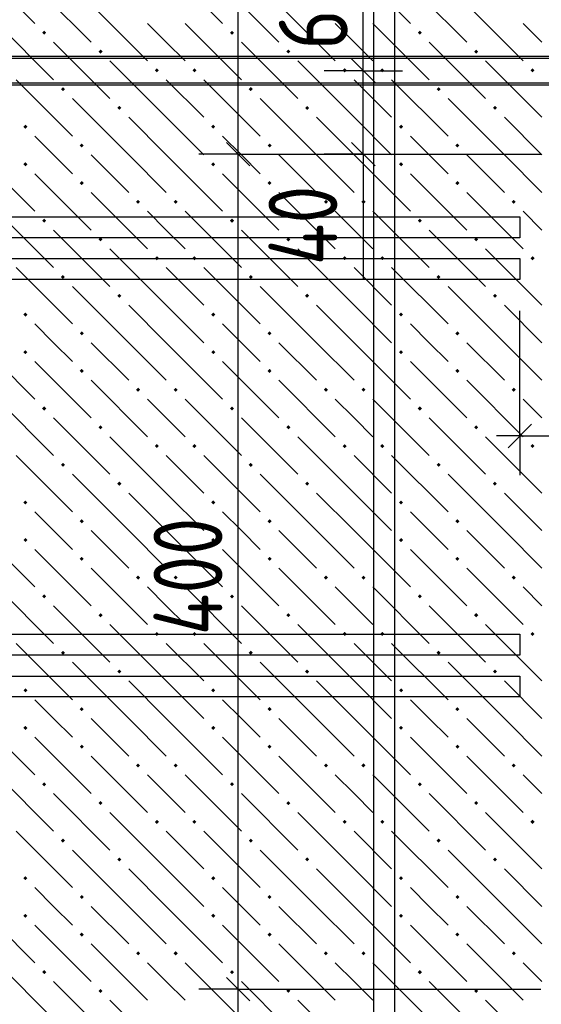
# Model space of a CAD drawing. Header units: millimetres. Extents: x 40580 to 1168286, y -220995 to 81020.
# Tile 272 of 419: x 720646 to 722313, y -94821 to -91677. Entities that reach past the tile are written whole.
import ezdxf

# ---------------------------------------------------------------- set-up
doc = ezdxf.new("R2010")
doc.units = ezdxf.units.MM
for name, color, linetype, lineweight in [('Standard', 7, 'Continuous', 25), ('ЖБ Перекрытие верхний уровень', 7, 'Continuous', 35), ('Ребро вкладыша арматура S1', 52, 'Continuous', 25), ('Фоновоя арматура Х1', 52, 'Continuous', 25)]:
    doc.layers.add(name, color=color, linetype=linetype, lineweight=lineweight)
doc.layers.add('Размерная выноска', color=7, linetype='Continuous')
doc.styles.add('GOST 2.304-81', font='txt')

msp = doc.modelspace()

# ---------------------------------------------------------------- hatches: boundary and pattern name
at = {"layer": 'ЖБ Перекрытие верхний уровень', "linetype": 'Continuous', "lineweight": -3, "transparency": 33554687}
for points in [[(720718.1, -91718.5), (720724.6, -91712), (720731.1, -91718.5), (720724.6, -91725)], [(721318.1, -91718.5), (721324.6, -91712), (721331.1, -91718.5), (721324.6, -91725)], [(721918.1, -91718.5), (721924.6, -91712), (721931.1, -91718.5), (721924.6, -91725)], [(720898.1, -91778.5), (720904.6, -91772), (720911.1, -91778.5), (720904.6, -91785)], [(721498.1, -91778.5), (721504.6, -91772), (721511.1, -91778.5), (721504.6, -91785)], [(722098.1, -91778.5), (722104.6, -91772), (722111.1, -91778.5), (722104.6, -91785)], [(721078.1, -91838.5), (721084.6, -91832), (721091.1, -91838.5), (721084.6, -91845)], [(721198.1, -91838.5), (721204.6, -91832), (721211.1, -91838.5), (721204.6, -91845)], [(721678.1, -91838.5), (721684.6, -91832), (721691.1, -91838.5), (721684.6, -91845)], [(721798.1, -91838.5), (721804.6, -91832), (721811.1, -91838.5), (721804.6, -91845)], [(722278.1, -91838.5), (722284.6, -91832), (722291.1, -91838.5), (722284.6, -91845)], [(720778.1, -91898.5), (720784.6, -91892), (720791.1, -91898.5), (720784.6, -91905)], [(721378.1, -91898.5), (721384.6, -91892), (721391.1, -91898.5), (721384.6, -91905)], [(721978.1, -91898.5), (721984.6, -91892), (721991.1, -91898.5), (721984.6, -91905)], [(720958.1, -91958.5), (720964.6, -91952), (720971.1, -91958.5), (720964.6, -91965)], [(721558.1, -91958.5), (721564.6, -91952), (721571.1, -91958.5), (721564.6, -91965)], [(722158.1, -91958.5), (722164.6, -91952), (722171.1, -91958.5), (722164.6, -91965)], [(720658.1, -92018.5), (720664.6, -92012), (720671.1, -92018.5), (720664.6, -92025)], [(721258.1, -92018.5), (721264.6, -92012), (721271.1, -92018.5), (721264.6, -92025)], [(721858.1, -92018.5), (721864.6, -92012), (721871.1, -92018.5), (721864.6, -92025)], [(720838.1, -92078.5), (720844.6, -92072), (720851.1, -92078.5), (720844.6, -92085)], [(721438.1, -92078.5), (721444.6, -92072), (721451.1, -92078.5), (721444.6, -92085)], [(722038.1, -92078.5), (722044.6, -92072), (722051.1, -92078.5), (722044.6, -92085)], [(720658.1, -92138.5), (720664.6, -92132), (720671.1, -92138.5), (720664.6, -92145)], [(721258.1, -92138.5), (721264.6, -92132), (721271.1, -92138.5), (721264.6, -92145)], [(721858.1, -92138.5), (721864.6, -92132), (721871.1, -92138.5), (721864.6, -92145)], [(720838.1, -92198.5), (720844.6, -92192), (720851.1, -92198.5), (720844.6, -92205)], [(721438.1, -92198.5), (721444.6, -92192), (721451.1, -92198.5), (721444.6, -92205)], [(722038.1, -92198.5), (722044.6, -92192), (722051.1, -92198.5), (722044.6, -92205)], [(721018.1, -92258.5), (721024.6, -92252), (721031.1, -92258.5), (721024.6, -92265)], [(721138.1, -92258.5), (721144.6, -92252), (721151.1, -92258.5), (721144.6, -92265)], [(721618.1, -92258.5), (721624.6, -92252), (721631.1, -92258.5), (721624.6, -92265)], [(721738.1, -92258.5), (721744.6, -92252), (721751.1, -92258.5), (721744.6, -92265)], [(722218.1, -92258.5), (722224.6, -92252), (722231.1, -92258.5), (722224.6, -92265)], [(720718.1, -92318.5), (720724.6, -92312), (720731.1, -92318.5), (720724.6, -92325)], [(721318.1, -92318.5), (721324.6, -92312), (721331.1, -92318.5), (721324.6, -92325)], [(721918.1, -92318.5), (721924.6, -92312), (721931.1, -92318.5), (721924.6, -92325)], [(720898.1, -92378.5), (720904.6, -92372), (720911.1, -92378.5), (720904.6, -92385)], [(721498.1, -92378.5), (721504.6, -92372), (721511.1, -92378.5), (721504.6, -92385)], [(722098.1, -92378.5), (722104.6, -92372), (722111.1, -92378.5), (722104.6, -92385)], [(721078.1, -92438.5), (721084.6, -92432), (721091.1, -92438.5), (721084.6, -92445)], [(721198.1, -92438.5), (721204.6, -92432), (721211.1, -92438.5), (721204.6, -92445)], [(721678.1, -92438.5), (721684.6, -92432), (721691.1, -92438.5), (721684.6, -92445)], [(721798.1, -92438.5), (721804.6, -92432), (721811.1, -92438.5), (721804.6, -92445)], [(722278.1, -92438.5), (722284.6, -92432), (722291.1, -92438.5), (722284.6, -92445)], [(720778.1, -92498.5), (720784.6, -92492), (720791.1, -92498.5), (720784.6, -92505)], [(721378.1, -92498.5), (721384.6, -92492), (721391.1, -92498.5), (721384.6, -92505)], [(721978.1, -92498.5), (721984.6, -92492), (721991.1, -92498.5), (721984.6, -92505)], [(720958.1, -92558.5), (720964.6, -92552), (720971.1, -92558.5), (720964.6, -92565)], [(721558.1, -92558.5), (721564.6, -92552), (721571.1, -92558.5), (721564.6, -92565)], [(722158.1, -92558.5), (722164.6, -92552), (722171.1, -92558.5), (722164.6, -92565)], [(720658.1, -92618.5), (720664.6, -92612), (720671.1, -92618.5), (720664.6, -92625)], [(721258.1, -92618.5), (721264.6, -92612), (721271.1, -92618.5), (721264.6, -92625)], [(721858.1, -92618.5), (721864.6, -92612), (721871.1, -92618.5), (721864.6, -92625)], [(720838.1, -92678.5), (720844.6, -92672), (720851.1, -92678.5), (720844.6, -92685)], [(721438.1, -92678.5), (721444.6, -92672), (721451.1, -92678.5), (721444.6, -92685)], [(722038.1, -92678.5), (722044.6, -92672), (722051.1, -92678.5), (722044.6, -92685)], [(720658.1, -92738.5), (720664.6, -92732), (720671.1, -92738.5), (720664.6, -92745)], [(721258.1, -92738.5), (721264.6, -92732), (721271.1, -92738.5), (721264.6, -92745)], [(721858.1, -92738.5), (721864.6, -92732), (721871.1, -92738.5), (721864.6, -92745)], [(720838.1, -92798.5), (720844.6, -92792), (720851.1, -92798.5), (720844.6, -92805)], [(721438.1, -92798.5), (721444.6, -92792), (721451.1, -92798.5), (721444.6, -92805)], [(722038.1, -92798.5), (722044.6, -92792), (722051.1, -92798.5), (722044.6, -92805)], [(721018.1, -92858.5), (721024.6, -92852), (721031.1, -92858.5), (721024.6, -92865)], [(721138.1, -92858.5), (721144.6, -92852), (721151.1, -92858.5), (721144.6, -92865)], [(721618.1, -92858.5), (721624.6, -92852), (721631.1, -92858.5), (721624.6, -92865)], [(721738.1, -92858.5), (721744.6, -92852), (721751.1, -92858.5), (721744.6, -92865)], [(722218.1, -92858.5), (722224.6, -92852), (722231.1, -92858.5), (722224.6, -92865)], [(720718.1, -92918.5), (720724.6, -92912), (720731.1, -92918.5), (720724.6, -92925)], [(721318.1, -92918.5), (721324.6, -92912), (721331.1, -92918.5), (721324.6, -92925)], [(721918.1, -92918.5), (721924.6, -92912), (721931.1, -92918.5), (721924.6, -92925)], [(720898.1, -92978.5), (720904.6, -92972), (720911.1, -92978.5), (720904.6, -92985)], [(721498.1, -92978.5), (721504.6, -92972), (721511.1, -92978.5), (721504.6, -92985)], [(722098.1, -92978.5), (722104.6, -92972), (722111.1, -92978.5), (722104.6, -92985)], [(721078.1, -93038.5), (721084.6, -93032), (721091.1, -93038.5), (721084.6, -93045)], [(721198.1, -93038.5), (721204.6, -93032), (721211.1, -93038.5), (721204.6, -93045)], [(721678.1, -93038.5), (721684.6, -93032), (721691.1, -93038.5), (721684.6, -93045)], [(721798.1, -93038.5), (721804.6, -93032), (721811.1, -93038.5), (721804.6, -93045)], [(722278.1, -93038.5), (722284.6, -93032), (722291.1, -93038.5), (722284.6, -93045)], [(720778.1, -93098.5), (720784.6, -93092), (720791.1, -93098.5), (720784.6, -93105)], [(721378.1, -93098.5), (721384.6, -93092), (721391.1, -93098.5), (721384.6, -93105)], [(721978.1, -93098.5), (721984.6, -93092), (721991.1, -93098.5), (721984.6, -93105)], [(720958.1, -93158.5), (720964.6, -93152), (720971.1, -93158.5), (720964.6, -93165)], [(721558.1, -93158.5), (721564.6, -93152), (721571.1, -93158.5), (721564.6, -93165)], [(722158.1, -93158.5), (722164.6, -93152), (722171.1, -93158.5), (722164.6, -93165)], [(720658.1, -93218.5), (720664.6, -93212), (720671.1, -93218.5), (720664.6, -93225)], [(721258.1, -93218.5), (721264.6, -93212), (721271.1, -93218.5), (721264.6, -93225)], [(721858.1, -93218.5), (721864.6, -93212), (721871.1, -93218.5), (721864.6, -93225)], [(720838.1, -93278.5), (720844.6, -93272), (720851.1, -93278.5), (720844.6, -93285)], [(721438.1, -93278.5), (721444.6, -93272), (721451.1, -93278.5), (721444.6, -93285)], [(722038.1, -93278.5), (722044.6, -93272), (722051.1, -93278.5), (722044.6, -93285)], [(720658.1, -93338.5), (720664.6, -93332), (720671.1, -93338.5), (720664.6, -93345)], [(721258.1, -93338.5), (721264.6, -93332), (721271.1, -93338.5), (721264.6, -93345)], [(721858.1, -93338.5), (721864.6, -93332), (721871.1, -93338.5), (721864.6, -93345)], [(720838.1, -93398.5), (720844.6, -93392), (720851.1, -93398.5), (720844.6, -93405)], [(721438.1, -93398.5), (721444.6, -93392), (721451.1, -93398.5), (721444.6, -93405)], [(722038.1, -93398.5), (722044.6, -93392), (722051.1, -93398.5), (722044.6, -93405)], [(721018.1, -93458.5), (721024.6, -93452), (721031.1, -93458.5), (721024.6, -93465)], [(721138.1, -93458.5), (721144.6, -93452), (721151.1, -93458.5), (721144.6, -93465)], [(721618.1, -93458.5), (721624.6, -93452), (721631.1, -93458.5), (721624.6, -93465)], [(721738.1, -93458.5), (721744.6, -93452), (721751.1, -93458.5), (721744.6, -93465)], [(722218.1, -93458.5), (722224.6, -93452), (722231.1, -93458.5), (722224.6, -93465)], [(720718.1, -93518.5), (720724.6, -93512), (720731.1, -93518.5), (720724.6, -93525)], [(721318.1, -93518.5), (721324.6, -93512), (721331.1, -93518.5), (721324.6, -93525)], [(721918.1, -93518.5), (721924.6, -93512), (721931.1, -93518.5), (721924.6, -93525)], [(720898.1, -93578.5), (720904.6, -93572), (720911.1, -93578.5), (720904.6, -93585)], [(721498.1, -93578.5), (721504.6, -93572), (721511.1, -93578.5), (721504.6, -93585)], [(722098.1, -93578.5), (722104.6, -93572), (722111.1, -93578.5), (722104.6, -93585)], [(721078.1, -93638.5), (721084.6, -93632), (721091.1, -93638.5), (721084.6, -93645)], [(721198.1, -93638.5), (721204.6, -93632), (721211.1, -93638.5), (721204.6, -93645)], [(721678.1, -93638.5), (721684.6, -93632), (721691.1, -93638.5), (721684.6, -93645)], [(721798.1, -93638.5), (721804.6, -93632), (721811.1, -93638.5), (721804.6, -93645)], [(722278.1, -93638.5), (722284.6, -93632), (722291.1, -93638.5), (722284.6, -93645)], [(720778.1, -93698.5), (720784.6, -93692), (720791.1, -93698.5), (720784.6, -93705)], [(721378.1, -93698.5), (721384.6, -93692), (721391.1, -93698.5), (721384.6, -93705)], [(721978.1, -93698.5), (721984.6, -93692), (721991.1, -93698.5), (721984.6, -93705)], [(720958.1, -93758.5), (720964.6, -93752), (720971.1, -93758.5), (720964.6, -93765)], [(721558.1, -93758.5), (721564.6, -93752), (721571.1, -93758.5), (721564.6, -93765)], [(722158.1, -93758.5), (722164.6, -93752), (722171.1, -93758.5), (722164.6, -93765)], [(720658.1, -93818.5), (720664.6, -93812), (720671.1, -93818.5), (720664.6, -93825)], [(721258.1, -93818.5), (721264.6, -93812), (721271.1, -93818.5), (721264.6, -93825)], [(721858.1, -93818.5), (721864.6, -93812), (721871.1, -93818.5), (721864.6, -93825)], [(720838.1, -93878.5), (720844.6, -93872), (720851.1, -93878.5), (720844.6, -93885)], [(721438.1, -93878.5), (721444.6, -93872), (721451.1, -93878.5), (721444.6, -93885)], [(722038.1, -93878.5), (722044.6, -93872), (722051.1, -93878.5), (722044.6, -93885)], [(720658.1, -93938.5), (720664.6, -93932), (720671.1, -93938.5), (720664.6, -93945)], [(721258.1, -93938.5), (721264.6, -93932), (721271.1, -93938.5), (721264.6, -93945)], [(721858.1, -93938.5), (721864.6, -93932), (721871.1, -93938.5), (721864.6, -93945)], [(720838.1, -93998.5), (720844.6, -93992), (720851.1, -93998.5), (720844.6, -94005)], [(721438.1, -93998.5), (721444.6, -93992), (721451.1, -93998.5), (721444.6, -94005)], [(722038.1, -93998.5), (722044.6, -93992), (722051.1, -93998.5), (722044.6, -94005)], [(721018.1, -94058.5), (721024.6, -94052), (721031.1, -94058.5), (721024.6, -94065)], [(721138.1, -94058.5), (721144.6, -94052), (721151.1, -94058.5), (721144.6, -94065)], [(721618.1, -94058.5), (721624.6, -94052), (721631.1, -94058.5), (721624.6, -94065)], [(721738.1, -94058.5), (721744.6, -94052), (721751.1, -94058.5), (721744.6, -94065)], [(722218.1, -94058.5), (722224.6, -94052), (722231.1, -94058.5), (722224.6, -94065)], [(720718.1, -94118.5), (720724.6, -94112), (720731.1, -94118.5), (720724.6, -94125)], [(721318.1, -94118.5), (721324.6, -94112), (721331.1, -94118.5), (721324.6, -94125)], [(721918.1, -94118.5), (721924.6, -94112), (721931.1, -94118.5), (721924.6, -94125)], [(720898.1, -94178.5), (720904.6, -94172), (720911.1, -94178.5), (720904.6, -94185)], [(721498.1, -94178.5), (721504.6, -94172), (721511.1, -94178.5), (721504.6, -94185)], [(722098.1, -94178.5), (722104.6, -94172), (722111.1, -94178.5), (722104.6, -94185)], [(721078.1, -94238.5), (721084.6, -94232), (721091.1, -94238.5), (721084.6, -94245)], [(721198.1, -94238.5), (721204.6, -94232), (721211.1, -94238.5), (721204.6, -94245)], [(721678.1, -94238.5), (721684.6, -94232), (721691.1, -94238.5), (721684.6, -94245)], [(721798.1, -94238.5), (721804.6, -94232), (721811.1, -94238.5), (721804.6, -94245)], [(722278.1, -94238.5), (722284.6, -94232), (722291.1, -94238.5), (722284.6, -94245)], [(720778.1, -94298.5), (720784.6, -94292), (720791.1, -94298.5), (720784.6, -94305)], [(721378.1, -94298.5), (721384.6, -94292), (721391.1, -94298.5), (721384.6, -94305)], [(721978.1, -94298.5), (721984.6, -94292), (721991.1, -94298.5), (721984.6, -94305)], [(720958.1, -94358.5), (720964.6, -94352), (720971.1, -94358.5), (720964.6, -94365)], [(721558.1, -94358.5), (721564.6, -94352), (721571.1, -94358.5), (721564.6, -94365)], [(722158.1, -94358.5), (722164.6, -94352), (722171.1, -94358.5), (722164.6, -94365)], [(720658.1, -94418.5), (720664.6, -94412), (720671.1, -94418.5), (720664.6, -94425)], [(721258.1, -94418.5), (721264.6, -94412), (721271.1, -94418.5), (721264.6, -94425)], [(721858.1, -94418.5), (721864.6, -94412), (721871.1, -94418.5), (721864.6, -94425)], [(720838.1, -94478.5), (720844.6, -94472), (720851.1, -94478.5), (720844.6, -94485)], [(721438.1, -94478.5), (721444.6, -94472), (721451.1, -94478.5), (721444.6, -94485)], [(722038.1, -94478.5), (722044.6, -94472), (722051.1, -94478.5), (722044.6, -94485)], [(720658.1, -94538.5), (720664.6, -94532), (720671.1, -94538.5), (720664.6, -94545)], [(721258.1, -94538.5), (721264.6, -94532), (721271.1, -94538.5), (721264.6, -94545)], [(721858.1, -94538.5), (721864.6, -94532), (721871.1, -94538.5), (721864.6, -94545)], [(720838.1, -94598.5), (720844.6, -94592), (720851.1, -94598.5), (720844.6, -94605)], [(721438.1, -94598.5), (721444.6, -94592), (721451.1, -94598.5), (721444.6, -94605)], [(722038.1, -94598.5), (722044.6, -94592), (722051.1, -94598.5), (722044.6, -94605)], [(721018.1, -94658.5), (721024.6, -94652), (721031.1, -94658.5), (721024.6, -94665)], [(721138.1, -94658.5), (721144.6, -94652), (721151.1, -94658.5), (721144.6, -94665)], [(721618.1, -94658.5), (721624.6, -94652), (721631.1, -94658.5), (721624.6, -94665)], [(721738.1, -94658.5), (721744.6, -94652), (721751.1, -94658.5), (721744.6, -94665)], [(722218.1, -94658.5), (722224.6, -94652), (722231.1, -94658.5), (722224.6, -94665)], [(720718.1, -94718.5), (720724.6, -94712), (720731.1, -94718.5), (720724.6, -94725)], [(721318.1, -94718.5), (721324.6, -94712), (721331.1, -94718.5), (721324.6, -94725)], [(721918.1, -94718.5), (721924.6, -94712), (721931.1, -94718.5), (721924.6, -94725)], [(720898.1, -94778.5), (720904.6, -94772), (720911.1, -94778.5), (720904.6, -94785)], [(721498.1, -94778.5), (721504.6, -94772), (721511.1, -94778.5), (721504.6, -94785)], [(722098.1, -94778.5), (722104.6, -94772), (722111.1, -94778.5), (722104.6, -94785)]]:
    msp.add_hatch(color=7, dxfattribs=at).paths.add_polyline_path(points, flags=16)

# ---------------------------------------------------------------- linework, layer by layer
at = {"color": 38, "linetype": 'Continuous', "lineweight": 25, "true_color": 0x5f1e0f, "transparency": 33554687}
for points in [[(722244.1, -92372.9), (719377.4, -92372.9), (719377.4, -92306.2), (722244.1, -92306.2), (722244.1, -92372.9)], [(722244.1, -93706.2), (719377.4, -93706.2), (719377.4, -93639.6), (722244.1, -93639.6), (722244.1, -93706.2)]]:
    msp.add_lwpolyline(points, dxfattribs=at)
at = {"layer": 'Standard', "color": 7, "linetype": 'Continuous', "lineweight": -3, "transparency": 33554687}
for p, q in [((721344.1, -92106.2), (721344.1, -90772.9)), ((721744.1, -91839.6), (721744.1, -91439.6)), ((721744.1, -92106.2), (721744.1, -91839.6)), ((721344.1, -94772.9), (721344.1, -92106.2)), ((721744.1, -92106.2), (721744.1, -92181.3)), ((722244.1, -93006.2), (722169.1, -93006.2))]:
    msp.add_line(p, q, dxfattribs=at)
at = {"layer": 'Standard', "color": 7, "linetype": 'Continuous', "lineweight": 25, "transparency": 33554687}
for p, q in [((721781.6, -91877.1), (721706.6, -91802.1)), ((721381.6, -92143.8), (721306.6, -92068.7)), ((721781.6, -92143.8), (721706.6, -92068.7)), ((722206.6, -93043.8), (722281.6, -92968.7)), ((721381.6, -94810.4), (721306.6, -94735.4))]:
    msp.add_line(p, q, dxfattribs=at)
at = {"layer": 'Standard', "color": 251, "linetype": 'Continuous', "lineweight": -3, "true_color": 0x656565, "transparency": 33554687}
for p, q in [((721744.1, -91839.6), (721619.1, -91839.6)), ((721744.1, -91839.6), (721869.1, -91839.6)), ((721744.1, -91839.6), (721744.1, -91839.6)), ((721344.1, -92106.2), (721219.1, -92106.2)), ((721344.1, -92106.2), (721469.1, -92106.2)), ((721344.1, -92106.2), (722310.7, -92106.2)), ((721744.1, -92106.2), (721619.1, -92106.2)), ((721744.1, -92106.2), (721869.1, -92106.2)), ((721744.1, -92106.2), (722310.7, -92106.2)), ((722244.1, -93006.2), (722244.1, -92606.2)), ((722244.1, -93006.2), (722244.1, -92881.3)), ((722244.1, -93006.2), (722244.1, -93131.3)), ((721344.1, -94772.9), (721219.1, -94772.9)), ((721344.1, -94772.9), (721469.1, -94772.9)), ((721344.1, -94772.9), (722310.7, -94772.9))]:
    msp.add_line(p, q, dxfattribs=at)
at = {"layer": 'Standard', "color": 7, "linetype": 'Continuous', "lineweight": -3, "transparency": 33554687}
for points in [[(722244.1, -93006.2), (722403.8, -93006.2), (722403.8, -93006.2), (722410.7, -93006.2)], [(721344.1, -96106.2), (721344.1, -95734.8), (721344.1, -95734.8), (721344.1, -94772.9)]]:
    msp.add_lwpolyline(points, dxfattribs=at)
at = {"layer": 'ЖБ Перекрытие верхний уровень', "color": 9, "linetype": 'Continuous', "lineweight": -3, "true_color": 0xc7c7c7, "transparency": 33554687}
for p, q in [((720514.6, -91508.5), (720694.6, -91688.5)), ((721114.6, -91508.5), (721294.6, -91688.5)), ((721714.6, -91508.5), (721894.6, -91688.5)), ((720694.6, -91568.5), (720874.6, -91748.5)), ((721294.6, -91568.5), (721474.6, -91748.5)), ((721894.6, -91568.5), (722074.6, -91748.5)), ((720874.6, -91628.5), (721054.6, -91808.5)), ((721474.6, -91628.5), (721654.6, -91808.5)), ((722074.6, -91628.5), (722254.6, -91808.5)), ((720574.6, -91688.5), (720754.6, -91868.5)), ((721114.6, -91748.5), (721054.6, -91688.5)), ((721174.6, -91688.5), (721354.6, -91868.5)), ((721714.6, -91748.5), (721654.6, -91688.5)), ((721774.6, -91688.5), (721954.6, -91868.5)), ((722314.6, -91748.5), (722254.6, -91688.5)), ((720754.6, -91748.5), (720934.6, -91928.5)), ((721174.6, -91808.5), (721114.6, -91748.5)), ((721354.6, -91748.5), (721534.6, -91928.5)), ((721774.6, -91808.5), (721714.6, -91748.5)), ((721954.6, -91748.5), (722134.6, -91928.5)), ((721114.6, -91988.5), (720934.6, -91808.5)), ((721714.6, -91988.5), (721534.6, -91808.5)), ((722314.6, -91988.5), (722134.6, -91808.5)), ((720634.6, -91868.5), (720814.6, -92048.5)), ((721114.6, -91868.5), (721234.6, -91988.5)), ((721234.6, -91868.5), (721414.6, -92048.5)), ((721714.6, -91868.5), (721834.6, -91988.5)), ((721834.6, -91868.5), (722014.6, -92048.5)), ((720994.6, -92108.5), (720814.6, -91928.5)), ((721594.6, -92108.5), (721414.6, -91928.5)), ((722194.6, -92108.5), (722014.6, -91928.5)), ((720994.6, -91988.5), (721114.6, -92108.5)), ((721114.6, -91988.5), (721234.6, -92108.5)), ((721594.6, -91988.5), (721714.6, -92108.5)), ((721714.6, -91988.5), (721834.6, -92108.5)), ((722194.6, -91988.5), (722314.6, -92108.5)), ((720754.6, -92108.5), (720694.6, -92048.5)), ((721354.6, -92108.5), (721294.6, -92048.5)), ((721954.6, -92108.5), (721894.6, -92048.5)), ((720514.6, -92108.5), (720694.6, -92288.5)), ((720814.6, -92168.5), (720754.6, -92108.5)), ((720874.6, -92108.5), (720994.6, -92228.5)), ((720994.6, -92108.5), (721114.6, -92228.5)), ((721114.6, -92108.5), (721294.6, -92288.5)), ((721414.6, -92168.5), (721354.6, -92108.5)), ((721474.6, -92108.5), (721594.6, -92228.5)), ((721594.6, -92108.5), (721714.6, -92228.5)), ((721714.6, -92108.5), (721894.6, -92288.5)), ((722014.6, -92168.5), (721954.6, -92108.5)), ((722074.6, -92108.5), (722194.6, -92228.5)), ((722194.6, -92108.5), (722314.6, -92228.5)), ((720694.6, -92168.5), (720874.6, -92348.5)), ((721294.6, -92168.5), (721474.6, -92348.5)), ((721894.6, -92168.5), (722074.6, -92348.5)), ((720874.6, -92228.5), (721054.6, -92408.5)), ((721474.6, -92228.5), (721654.6, -92408.5)), ((722074.6, -92228.5), (722254.6, -92408.5)), ((720574.6, -92288.5), (720754.6, -92468.5)), ((721114.6, -92348.5), (721054.6, -92288.5)), ((721174.6, -92288.5), (721354.6, -92468.5)), ((721714.6, -92348.5), (721654.6, -92288.5)), ((721774.6, -92288.5), (721954.6, -92468.5)), ((722314.6, -92348.5), (722254.6, -92288.5)), ((720754.6, -92348.5), (720934.6, -92528.5)), ((721174.6, -92408.5), (721114.6, -92348.5)), ((721354.6, -92348.5), (721534.6, -92528.5)), ((721774.6, -92408.5), (721714.6, -92348.5)), ((721954.6, -92348.5), (722134.6, -92528.5)), ((721114.6, -92588.5), (720934.6, -92408.5)), ((721714.6, -92588.5), (721534.6, -92408.5)), ((722314.6, -92588.5), (722134.6, -92408.5)), ((720634.6, -92468.5), (720814.6, -92648.5)), ((721114.6, -92468.5), (721234.6, -92588.5)), ((721234.6, -92468.5), (721414.6, -92648.5)), ((721714.6, -92468.5), (721834.6, -92588.5)), ((721834.6, -92468.5), (722014.6, -92648.5)), ((720994.6, -92708.5), (720814.6, -92528.5)), ((721594.6, -92708.5), (721414.6, -92528.5)), ((722194.6, -92708.5), (722014.6, -92528.5)), ((720994.6, -92588.5), (721114.6, -92708.5)), ((721114.6, -92588.5), (721234.6, -92708.5)), ((721594.6, -92588.5), (721714.6, -92708.5)), ((721714.6, -92588.5), (721834.6, -92708.5)), ((722194.6, -92588.5), (722314.6, -92708.5)), ((720754.6, -92708.5), (720694.6, -92648.5)), ((721354.6, -92708.5), (721294.6, -92648.5)), ((721954.6, -92708.5), (721894.6, -92648.5)), ((720514.6, -92708.5), (720694.6, -92888.5)), ((720814.6, -92768.5), (720754.6, -92708.5)), ((720874.6, -92708.5), (720994.6, -92828.5)), ((720994.6, -92708.5), (721114.6, -92828.5)), ((721114.6, -92708.5), (721294.6, -92888.5)), ((721414.6, -92768.5), (721354.6, -92708.5)), ((721474.6, -92708.5), (721594.6, -92828.5)), ((721594.6, -92708.5), (721714.6, -92828.5)), ((721714.6, -92708.5), (721894.6, -92888.5)), ((722014.6, -92768.5), (721954.6, -92708.5)), ((722074.6, -92708.5), (722194.6, -92828.5)), ((722194.6, -92708.5), (722314.6, -92828.5)), ((720694.6, -92768.5), (720874.6, -92948.5)), ((721294.6, -92768.5), (721474.6, -92948.5)), ((721894.6, -92768.5), (722074.6, -92948.5)), ((720874.6, -92828.5), (721054.6, -93008.5)), ((721474.6, -92828.5), (721654.6, -93008.5)), ((722074.6, -92828.5), (722254.6, -93008.5)), ((720574.6, -92888.5), (720754.6, -93068.5)), ((721114.6, -92948.5), (721054.6, -92888.5)), ((721174.6, -92888.5), (721354.6, -93068.5)), ((721714.6, -92948.5), (721654.6, -92888.5)), ((721774.6, -92888.5), (721954.6, -93068.5)), ((722314.6, -92948.5), (722254.6, -92888.5)), ((720754.6, -92948.5), (720934.6, -93128.5)), ((721174.6, -93008.5), (721114.6, -92948.5)), ((721354.6, -92948.5), (721534.6, -93128.5)), ((721774.6, -93008.5), (721714.6, -92948.5)), ((721954.6, -92948.5), (722134.6, -93128.5)), ((721114.6, -93188.5), (720934.6, -93008.5)), ((721714.6, -93188.5), (721534.6, -93008.5)), ((722314.6, -93188.5), (722134.6, -93008.5)), ((720634.6, -93068.5), (720814.6, -93248.5)), ((721114.6, -93068.5), (721234.6, -93188.5)), ((721234.6, -93068.5), (721414.6, -93248.5)), ((721714.6, -93068.5), (721834.6, -93188.5)), ((721834.6, -93068.5), (722014.6, -93248.5)), ((720994.6, -93308.5), (720814.6, -93128.5)), ((721594.6, -93308.5), (721414.6, -93128.5)), ((722194.6, -93308.5), (722014.6, -93128.5)), ((720994.6, -93188.5), (721114.6, -93308.5)), ((721114.6, -93188.5), (721234.6, -93308.5)), ((721594.6, -93188.5), (721714.6, -93308.5)), ((721714.6, -93188.5), (721834.6, -93308.5)), ((722194.6, -93188.5), (722314.6, -93308.5)), ((720754.6, -93308.5), (720694.6, -93248.5)), ((721354.6, -93308.5), (721294.6, -93248.5)), ((721954.6, -93308.5), (721894.6, -93248.5)), ((720514.6, -93308.5), (720694.6, -93488.5)), ((720814.6, -93368.5), (720754.6, -93308.5)), ((720874.6, -93308.5), (720994.6, -93428.5)), ((720994.6, -93308.5), (721114.6, -93428.5)), ((721114.6, -93308.5), (721294.6, -93488.5)), ((721414.6, -93368.5), (721354.6, -93308.5)), ((721474.6, -93308.5), (721594.6, -93428.5)), ((721594.6, -93308.5), (721714.6, -93428.5)), ((721714.6, -93308.5), (721894.6, -93488.5)), ((722014.6, -93368.5), (721954.6, -93308.5)), ((722074.6, -93308.5), (722194.6, -93428.5)), ((722194.6, -93308.5), (722314.6, -93428.5)), ((720694.6, -93368.5), (720874.6, -93548.5)), ((721294.6, -93368.5), (721474.6, -93548.5)), ((721894.6, -93368.5), (722074.6, -93548.5)), ((720874.6, -93428.5), (721054.6, -93608.5)), ((721474.6, -93428.5), (721654.6, -93608.5)), ((722074.6, -93428.5), (722254.6, -93608.5)), ((720574.6, -93488.5), (720754.6, -93668.5)), ((721114.6, -93548.5), (721054.6, -93488.5)), ((721174.6, -93488.5), (721354.6, -93668.5)), ((721714.6, -93548.5), (721654.6, -93488.5)), ((721774.6, -93488.5), (721954.6, -93668.5)), ((722314.6, -93548.5), (722254.6, -93488.5)), ((720754.6, -93548.5), (720934.6, -93728.5)), ((721174.6, -93608.5), (721114.6, -93548.5)), ((721354.6, -93548.5), (721534.6, -93728.5)), ((721774.6, -93608.5), (721714.6, -93548.5)), ((721954.6, -93548.5), (722134.6, -93728.5)), ((721114.6, -93788.5), (720934.6, -93608.5)), ((721714.6, -93788.5), (721534.6, -93608.5)), ((722314.6, -93788.5), (722134.6, -93608.5)), ((720634.6, -93668.5), (720814.6, -93848.5)), ((721114.6, -93668.5), (721234.6, -93788.5)), ((721234.6, -93668.5), (721414.6, -93848.5)), ((721714.6, -93668.5), (721834.6, -93788.5)), ((721834.6, -93668.5), (722014.6, -93848.5)), ((720994.6, -93908.5), (720814.6, -93728.5)), ((721594.6, -93908.5), (721414.6, -93728.5)), ((722194.6, -93908.5), (722014.6, -93728.5)), ((720994.6, -93788.5), (721114.6, -93908.5)), ((721114.6, -93788.5), (721234.6, -93908.5)), ((721594.6, -93788.5), (721714.6, -93908.5)), ((721714.6, -93788.5), (721834.6, -93908.5)), ((722194.6, -93788.5), (722314.6, -93908.5)), ((720754.6, -93908.5), (720694.6, -93848.5)), ((721354.6, -93908.5), (721294.6, -93848.5)), ((721954.6, -93908.5), (721894.6, -93848.5)), ((720514.6, -93908.5), (720694.6, -94088.5)), ((720814.6, -93968.5), (720754.6, -93908.5)), ((720874.6, -93908.5), (720994.6, -94028.5)), ((720994.6, -93908.5), (721114.6, -94028.5)), ((721114.6, -93908.5), (721294.6, -94088.5)), ((721414.6, -93968.5), (721354.6, -93908.5)), ((721474.6, -93908.5), (721594.6, -94028.5)), ((721594.6, -93908.5), (721714.6, -94028.5)), ((721714.6, -93908.5), (721894.6, -94088.5)), ((722014.6, -93968.5), (721954.6, -93908.5)), ((722074.6, -93908.5), (722194.6, -94028.5)), ((722194.6, -93908.5), (722314.6, -94028.5)), ((720694.6, -93968.5), (720874.6, -94148.5)), ((721294.6, -93968.5), (721474.6, -94148.5)), ((721894.6, -93968.5), (722074.6, -94148.5)), ((720874.6, -94028.5), (721054.6, -94208.5)), ((721474.6, -94028.5), (721654.6, -94208.5)), ((722074.6, -94028.5), (722254.6, -94208.5)), ((720574.6, -94088.5), (720754.6, -94268.5)), ((721114.6, -94148.5), (721054.6, -94088.5)), ((721174.6, -94088.5), (721354.6, -94268.5)), ((721714.6, -94148.5), (721654.6, -94088.5)), ((721774.6, -94088.5), (721954.6, -94268.5)), ((722314.6, -94148.5), (722254.6, -94088.5)), ((720754.6, -94148.5), (720934.6, -94328.5)), ((721174.6, -94208.5), (721114.6, -94148.5)), ((721354.6, -94148.5), (721534.6, -94328.5)), ((721774.6, -94208.5), (721714.6, -94148.5)), ((721954.6, -94148.5), (722134.6, -94328.5)), ((721114.6, -94388.5), (720934.6, -94208.5)), ((721714.6, -94388.5), (721534.6, -94208.5)), ((722314.6, -94388.5), (722134.6, -94208.5)), ((720634.6, -94268.5), (720814.6, -94448.5)), ((721114.6, -94268.5), (721234.6, -94388.5)), ((721234.6, -94268.5), (721414.6, -94448.5)), ((721714.6, -94268.5), (721834.6, -94388.5)), ((721834.6, -94268.5), (722014.6, -94448.5)), ((720994.6, -94508.5), (720814.6, -94328.5)), ((721594.6, -94508.5), (721414.6, -94328.5)), ((722194.6, -94508.5), (722014.6, -94328.5)), ((720994.6, -94388.5), (721114.6, -94508.5)), ((721114.6, -94388.5), (721234.6, -94508.5)), ((721594.6, -94388.5), (721714.6, -94508.5)), ((721714.6, -94388.5), (721834.6, -94508.5)), ((722194.6, -94388.5), (722314.6, -94508.5)), ((720754.6, -94508.5), (720694.6, -94448.5)), ((721354.6, -94508.5), (721294.6, -94448.5)), ((721954.6, -94508.5), (721894.6, -94448.5)), ((720514.6, -94508.5), (720694.6, -94688.5)), ((720814.6, -94568.5), (720754.6, -94508.5)), ((720874.6, -94508.5), (720994.6, -94628.5)), ((720994.6, -94508.5), (721114.6, -94628.5)), ((721114.6, -94508.5), (721294.6, -94688.5)), ((721414.6, -94568.5), (721354.6, -94508.5)), ((721474.6, -94508.5), (721594.6, -94628.5)), ((721594.6, -94508.5), (721714.6, -94628.5)), ((721714.6, -94508.5), (721894.6, -94688.5)), ((722014.6, -94568.5), (721954.6, -94508.5)), ((722074.6, -94508.5), (722194.6, -94628.5)), ((722194.6, -94508.5), (722314.6, -94628.5)), ((720694.6, -94568.5), (720874.6, -94748.5)), ((721294.6, -94568.5), (721474.6, -94748.5)), ((721894.6, -94568.5), (722074.6, -94748.5)), ((720874.6, -94628.5), (721054.6, -94808.5)), ((721474.6, -94628.5), (721654.6, -94808.5)), ((722074.6, -94628.5), (722254.6, -94808.5)), ((720574.6, -94688.5), (720754.6, -94868.5)), ((721114.6, -94748.5), (721054.6, -94688.5)), ((721174.6, -94688.5), (721354.6, -94868.5)), ((721714.6, -94748.5), (721654.6, -94688.5)), ((721774.6, -94688.5), (721954.6, -94868.5)), ((722314.6, -94748.5), (722254.6, -94688.5)), ((720754.6, -94748.5), (720934.6, -94928.5)), ((721174.6, -94808.5), (721114.6, -94748.5)), ((721354.6, -94748.5), (721534.6, -94928.5)), ((721774.6, -94808.5), (721714.6, -94748.5)), ((721954.6, -94748.5), (722134.6, -94928.5)), ((721114.6, -94988.5), (720934.6, -94808.5)), ((721714.6, -94988.5), (721534.6, -94808.5)), ((722314.6, -94988.5), (722134.6, -94808.5))]:
    msp.add_line(p, q, dxfattribs=at)
at = {"layer": 'Размерная выноска', "color": 7, "linetype": 'Continuous', "lineweight": -3, "transparency": 33554687}
msp.add_line((721744.1, -92106.2), (721744.1, -92506.2), dxfattribs=at)
at = {"layer": 'Ребро вкладыша арматура S1', "color": 7, "linetype": 'Continuous', "lineweight": 25, "transparency": 33554687}
for points in [[(729410.7, -91886.3), (716410.7, -91886.3), (716410.7, -91792.9), (729410.7, -91792.9), (729410.7, -91886.3)], [(729410.7, -91879.6), (716410.7, -91879.6), (716410.7, -91799.6), (729410.7, -91799.6), (729410.7, -91879.6)]]:
    msp.add_lwpolyline(points, dxfattribs=at)
at = {"layer": 'Фоновоя арматура Х1', "color": 251, "linetype": 'Continuous', "lineweight": -3, "true_color": 0x656565, "transparency": 33554687}
for points in [[(721844.1, -89406.2), (721844.1, -97472.9), (721777.4, -97472.9), (721777.4, -89406.2), (721844.1, -89406.2)], [(721844.1, -89406.2), (721844.1, -97472.9), (721777.4, -97472.9), (721777.4, -89406.2), (721844.1, -89406.2)], [(715710.7, -92439.6), (722244.1, -92439.6), (722244.1, -92506.2), (715710.7, -92506.2), (715710.7, -92439.6)], [(715710.7, -92439.6), (722244.1, -92439.6), (722244.1, -92506.2), (715710.7, -92506.2), (715710.7, -92439.6)], [(715710.7, -93772.9), (722244.1, -93772.9), (722244.1, -93839.6), (715710.7, -93839.6), (715710.7, -93772.9)], [(715710.7, -93772.9), (722244.1, -93772.9), (722244.1, -93839.6), (715710.7, -93839.6), (715710.7, -93772.9)]]:
    msp.add_lwpolyline(points, dxfattribs=at)

# ---------------------------------------------------------------- texts
at = {"layer": 'Standard', "color": 7, "linetype": 'Continuous', "lineweight": 25, "transparency": 33554687, "char_height": 220, "attachment_point": 7, "rotation": 90, "style": 'GOST 2.304-81'}
for s, insert, width in [('60', (721694.1, -91772.5), 391.311), ('40', (721661.3, -92461.1), 391.305), ('400', (721294, -93642.9), 531.96)]:
    msp.add_mtext(s, dxfattribs=dict(at, insert=insert, width=width))

doc.saveas('drawing.dxf')
